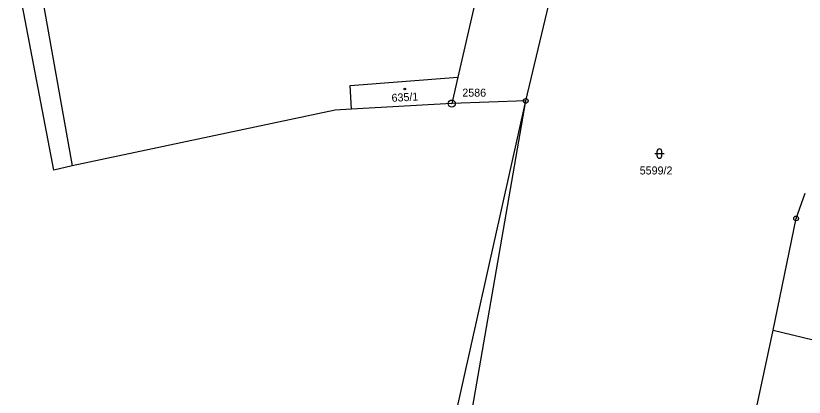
# Model space of a CAD drawing. Extents: x -822293 to -820259, y -1071573 to -1068794.
# Drawn here: x -820835.9 to -820668.4, y -1069616.3 to -1069535.3 of the extents above; entities that cross this region are included whole.
import ezdxf

# ---------------------------------------------------------------- set-up
doc = ezdxf.new("R2010")
doc.units = 0
for name, color, linetype in [('Vrstva 1', 7, 'Continuous'), ('Vrstva 10', 7, 'Continuous'), ('Vrstva 13', 7, 'Continuous'), ('Vrstva 17', 7, 'Continuous'), ('Vrstva 18', 7, 'Continuous'), ('Vrstva 19', 7, 'Continuous'), ('Vrstva 24', 7, 'Continuous'), ('Vrstva 25', 7, 'Continuous'), ('Vrstva 4', 7, 'Continuous')]:
    doc.layers.add(name, color=color, linetype=linetype)

msp = doc.modelspace()

# ---------------------------------------------------------------- linework, layer by layer
at = {"layer": 'Vrstva 1'}
for p, q in [((-820727.56, -1069553.33), (-820718.15, -1069513.89)), ((-820830.33, -1069530.94), (-820823.91, -1069567.16)), ((-820738.47, -1069532.93), (-820741.98, -1069548.33)), ((-820741.98, -1069548.33), (-820743.26, -1069553.9)), ((-820753.58, -1069703.42), (-820727.56, -1069553.33)), ((-820670.12, -1069578.3), (-820668.23, -1069572.92)), ((-820675.03, -1069602.02), (-820670.12, -1069578.3)), ((-820680.22, -1069626.37), (-820675.03, -1069602.02)), ((-820675.03, -1069602.02), (-820661.21, -1069605.35))]:
    msp.add_line(p, q, dxfattribs=at)
at = {"layer": 'Vrstva 10'}
for points in [[(-820396.61, -1069576.94), (-820402.69, -1069578.49), (-820405.27, -1069579.21), (-820406.43, -1069579.53), (-820438.24, -1069587.5), (-820457.43, -1069592.39), (-820477.68, -1069597.79), (-820496.15, -1069603.16), (-820515.37, -1069609.41), (-820535.3, -1069616.98), (-820554.11, -1069625.3), (-820571.83, -1069634.26), (-820585.28, -1069641.81), (-820606.27, -1069655.04), (-820628.29, -1069671.01), (-820647.93, -1069687.34), (-820667.41, -1069705.6), (-820680.13, -1069718.49), (-820694.73, -1069734.03), (-820703.98, -1069744.22)], [(-820699.99, -1069747.07), (-820686.76, -1069732.45), (-820676.49, -1069721.48), (-820664.13, -1069708.83), (-820651.61, -1069696.85), (-820636.83, -1069683.83), (-820625.37, -1069674.56), (-820604.01, -1069659.07), (-820586.04, -1069647.64), (-820569.6, -1069638.45), (-820551.99, -1069629.79), (-820532.99, -1069621.67), (-820513.48, -1069614.48), (-820494.57, -1069608.43), (-820474.72, -1069602.78), (-820455.51, -1069597.69), (-820435.43, -1069592.58), (-820405.44, -1069585), (-820404.29, -1069584.71), (-820401.25, -1069583.95), (-820395.38, -1069582.43)]]:
    msp.add_spline(points, degree=3, dxfattribs=at)
at = {"layer": 'Vrstva 13'}
for p, q in [((-820827.82, -1069568.06), (-820835.87, -1069525.72)), ((-820743.26, -1069553.9), (-820764.58, -1069555.11)), ((-820751.84, -1069662.13), (-820727.56, -1069553.33)), ((-820727.56, -1069553.33), (-820743.26, -1069553.9)), ((-820768, -1069555.31), (-820823.91, -1069567.16)), ((-820764.58, -1069555.11), (-820768, -1069555.31)), ((-820823.91, -1069567.16), (-820827.82, -1069568.06))]:
    msp.add_line(p, q, dxfattribs=at)
at = {"layer": 'Vrstva 24'}
for centre, radius in [((-820743.26, -1069553.9), 0.75), ((-820743.26, -1069553.9), 0.0327), ((-820727.56, -1069553.33), 0.5), ((-820727.56, -1069553.33), 0.0327), ((-820670.12, -1069578.3), 0.5), ((-820670.12, -1069578.3), 0.0327)]:
    msp.add_circle(centre, radius, dxfattribs=at)
at = {"layer": 'Vrstva 25'}
for p, q in [((-820699.67, -1069565.03), (-820699.67, -1069564.03)), ((-820698.67, -1069565.03), (-820698.67, -1069564.03)), ((-820700.17, -1069564.53), (-820698.17, -1069564.53))]:
    msp.add_line(p, q, dxfattribs=at)
msp.add_circle((-820753.25, -1069550.82), 0.175, dxfattribs=at)
for centre, start, end in [((-820699.17, -1069564.03), 0, 180), ((-820699.17, -1069565.03), 180, 0)]:
    msp.add_arc(centre, 0.5, start, end, dxfattribs=at)
at = {"layer": 'Vrstva 4'}
for p, q in [((-820764.86, -1069550.1), (-820741.98, -1069548.33)), ((-820764.58, -1069555.11), (-820764.86, -1069550.1))]:
    msp.add_line(p, q, dxfattribs=at)

# ---------------------------------------------------------------- texts
at = {"layer": 'Vrstva 17'}
msp.add_text('2586', height=1.7, dxfattribs=at).set_placement((-820741.029, -1069552.44))
at = {"layer": 'Vrstva 18'}
msp.add_text('5599/2', height=1.7, dxfattribs=at).set_placement((-820703.346, -1069568.96))
at = {"layer": 'Vrstva 19'}
msp.add_text('635/1', height=1.7, rotation=3.26583, dxfattribs=at).set_placement((-820756.005, -1069553.557))

doc.saveas('drawing.dxf')
